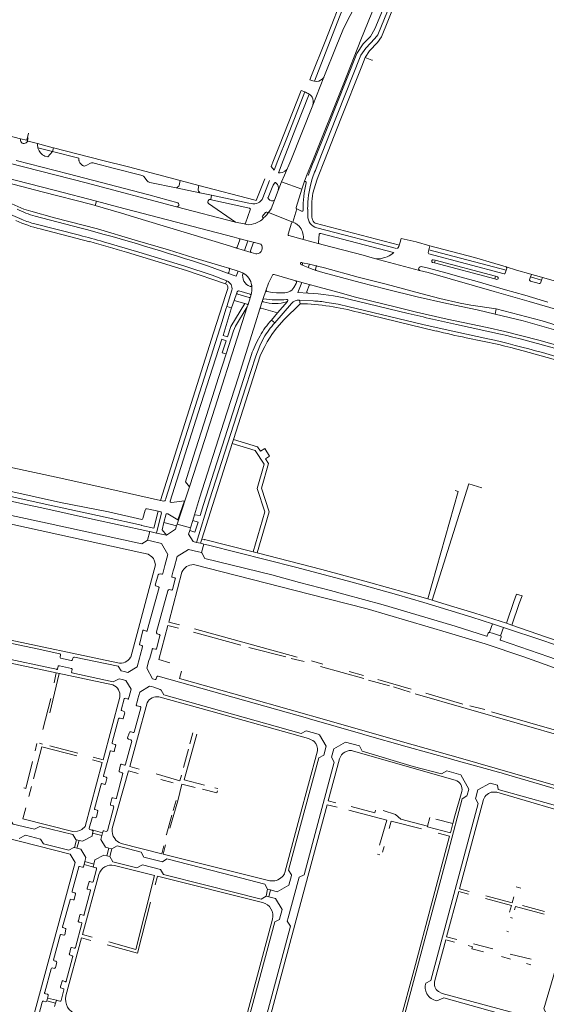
# Model space of a CAD drawing. Extents: x 145000 to 155000, y 457500 to 470000.
# Tile 439 of 548: x 153382 to 153612, y 463632 to 464062. Entities that reach past the tile are written whole.
import ezdxf

# ---------------------------------------------------------------- set-up
doc = ezdxf.new("R2010")
doc.units = 0
doc.header["$LTSCALE"] = 0.2
doc.header["$MEASUREMENT"] = 0
doc.layers.add('kant verharding', color=252, linetype='Continuous', lineweight=0)

msp = doc.modelspace()

# ---------------------------------------------------------------- linework, layer by layer
at = {"layer": 'kant verharding', "lineweight": 0}
for p, q in [((153508.65, 464035.3), (153509.36, 464037.09)), ((153509.93, 464024.25), (153514.75, 464036.44)), ((153511.57, 464034.49), (153510.6, 464034.68)), ((153514.66, 464036.32), (153514.75, 464036.44)), ((153506.49, 464029.97), (153504.85, 464030.59)), ((153506.61, 464029.92), (153506.49, 464029.97)), ((153500.33, 464000), (153509.93, 464024.25)), ((153509.93, 464024.25), (153509.96, 464024.38)), ((153382.44, 464009.57), (153377.45, 464010.81)), ((153385.09, 464008.95), (153382.44, 464009.57)), ((153385.09, 464008.95), (153385.88, 464011.99)), ((153385.49, 464008.84), (153385.09, 464008.95)), ((153385.49, 464008.84), (153385.78, 464009.96)), ((153390, 464005.53), (153390.02, 464005.44)), ((153396.34, 464003.92), (153390, 464005.53)), ((153396.34, 464003.92), (153394.35, 464001.59)), ((153396.34, 464003.92), (153396.78, 464005.64)), ((153396.78, 464005.64), (153418.27, 464000)), ((153394.35, 464001.59), (153393.03, 464001.94)), ((153407.87, 464000), (153407.93, 463999.88)), ((153491.69, 463997.39), (153492.73, 464000)), ((153497.52, 463993.71), (153500.33, 464000)), ((153509.96, 464000), (153507.15, 463993.31)), ((153511.72, 463997.32), (153512.76, 464000)), ((153409.38, 463997.88), (153408.52, 463998.75)), ((153437.54, 463991.35), (153436.32, 463992.94)), ((153451.66, 463989.19), (153452.11, 463991.32)), ((153488.11, 463983.79), (153491.07, 463991.34)), ((153496.33, 463990.7), (153494.83, 463986.98)), ((153496.33, 463990.7), (153497.52, 463993.71)), ((153505.15, 463987.57), (153496.33, 463990.7)), ((153505.15, 463987.57), (153506.08, 463990.6)), ((153507.15, 463993.31), (153506.08, 463990.6)), ((153459.88, 463987.6), (153460.21, 463989.2)), ((153493.2, 463982.78), (153494.83, 463986.98)), ((153502.66, 463979.48), (153505.15, 463987.57)), ((153415.51, 463982.26), (153414.98, 463980.37)), ((153464.94, 463983.07), (153481.61, 463979.36)), ((153482, 463981.39), (153465.76, 463984.94)), ((153493.2, 463982.78), (153491.68, 463979)), ((153383.04, 463974.36), (153370.19, 463979.85)), ((153476.21, 463973.11), (153450.48, 463979.81)), ((153480.58, 463972.67), (153482.63, 463978.58)), ((153482.32, 463979.19), (153481.61, 463979.36)), ((153482, 463981.39), (153482.96, 463981.22)), ((153490.52, 463977.3), (153491.68, 463979)), ((153501.18, 463973.09), (153502.88, 463978.92)), ((153504.99, 463977.93), (153502.88, 463978.92)), ((153507.73, 463975.86), (153507.68, 463978.86)), ((153408.23, 463970.69), (153388.77, 463975.72)), ((153489.32, 463977.36), (153487.9, 463975.8)), ((153490.16, 463976.78), (153490.52, 463977.3)), ((153501.18, 463973.09), (153490.52, 463977.3)), ((153408.06, 463967.41), (153388.71, 463972.34)), ((153412.57, 463964.61), (153390.95, 463970.16)), ((153479.92, 463972.37), (153476.21, 463973.11)), ((153499.18, 463967.91), (153500.58, 463972.69)), ((153501.18, 463973.09), (153501.93, 463972.8)), ((153503.26, 463971.99), (153504.02, 463971.35)), ((153546.45, 463961.7), (153511.66, 463970.7)), ((153475.65, 463966.61), (153477.68, 463966.05)), ((153478.07, 463965.44), (153476.96, 463962.22)), ((153481.6, 463965.03), (153477.68, 463966.05)), ((153480.17, 463960.83), (153481.6, 463965.03)), ((153481.6, 463965.03), (153484.43, 463964.28)), ((153505.31, 463965.72), (153499.51, 463967.25)), ((153512.75, 463967.92), (153512.37, 463964.26)), ((153513.37, 463968.17), (153545.19, 463959.94)), ((153476.26, 463961.92), (153473.51, 463962.8)), ((153476.26, 463961.92), (153480.17, 463960.83)), ((153483.03, 463959.91), (153480.17, 463960.83)), ((153483.83, 463963.97), (153482.67, 463960.56)), ((153484.43, 463964.28), (153487.23, 463963.51)), ((153512.79, 463963.72), (153514.4, 463963.27)), ((153546.83, 463961.57), (153546.85, 463961.6)), ((153560.61, 463961.12), (153560.29, 463959.88)), ((153561.03, 463962.83), (153560.61, 463961.12)), ((153560.61, 463961.12), (153594.26, 463952.16)), ((153483.03, 463959.91), (153485.06, 463959.31)), ((153485.06, 463959.31), (153485.56, 463959.27)), ((153556.47, 463952.08), (153536.9, 463957.32)), ((153560.58, 463959.34), (153593.34, 463950.54)), ((153561.86, 463956.37), (153561.82, 463956.21)), ((153563.32, 463956.5), (153562.48, 463956.74)), ((153563.05, 463955.39), (153563.32, 463956.5)), ((153563.32, 463956.5), (153589.57, 463949.52)), ((153472.63, 463950.93), (153464.42, 463953.94)), ((153473.26, 463952.98), (153471.18, 463953.58)), ((153473.26, 463952.98), (153477.28, 463951.75)), ((153473.32, 463951.2), (153473.61, 463952.33)), ((153507.88, 463953.27), (153504.94, 463954.54)), ((153505.36, 463955.38), (153508.52, 463954.78)), ((153507.88, 463953.27), (153508.52, 463954.78)), ((153508.52, 463954.78), (153511.92, 463953.98)), ((153511.05, 463952.64), (153511.32, 463953.6)), ((153514.32, 463951.2), (153511.38, 463952.04)), ((153511.92, 463953.98), (153514.96, 463953.14)), ((153562.2, 463955.58), (153563.05, 463955.39)), ((153589.28, 463948.38), (153563.05, 463955.39)), ((153593.91, 463950.86), (153594.26, 463952.16)), ((153594.22, 463953.56), (153598.81, 463952.24)), ((153594.26, 463952.16), (153594.54, 463953.02)), ((153598.81, 463952.23), (153605.1, 463950.36)), ((153589.57, 463949.52), (153589.28, 463948.38)), ((153589.28, 463948.38), (153590.21, 463948.13)), ((153590.52, 463949.26), (153589.57, 463949.52)), ((153590.78, 463948.44), (153590.85, 463948.71)), ((153604.93, 463949.2), (153604.53, 463947.94)), ((153605.3, 463950.29), (153604.93, 463949.2)), ((153604.93, 463949.2), (153609.67, 463947.82)), ((153607.59, 463949.64), (153615.25, 463947.45)), ((153609.21, 463946.56), (153609.67, 463947.82)), ((153609.67, 463947.82), (153610.07, 463948.96)), ((153471.86, 463946.21), (153472.42, 463947.54)), ((153472.04, 463941.48), (153472.89, 463944.23)), ((153472.37, 463936.35), (153474.63, 463943.44)), ((153488.14, 463939.39), (153489.5, 463943.57)), ((153508.34, 463945.49), (153507.28, 463942.86)), ((153604.83, 463947.4), (153608.67, 463946.29)), ((153474.4, 463935.73), (153475.6, 463938.98)), ((153476.8, 463942.28), (153475.6, 463938.98)), ((153475.6, 463938.98), (153481.22, 463937.36)), ((153476.8, 463942.28), (153476.91, 463942.73)), ((153482.18, 463940.21), (153477.15, 463941.68)), ((153477.57, 463943.09), (153482.57, 463941.66)), ((153481.54, 463936.77), (153482.79, 463940.58)), ((153482.9, 463941.01), (153482.79, 463940.58)), ((153486.87, 463935.27), (153488.01, 463938.98)), ((153510.07, 463938.75), (153504.17, 463939.12)), ((153504.34, 463937.53), (153504.17, 463939.12)), ((153551.52, 463933.32), (153525.61, 463939.57)), ((153474.25, 463935.31), (153470.75, 463923.6)), ((153471.99, 463935.22), (153472.37, 463936.35)), ((153474.4, 463935.73), (153472.37, 463936.35)), ((153474.25, 463935.31), (153474.4, 463935.73)), ((153481.54, 463936.77), (153481.31, 463936.13)), ((153486.87, 463935.27), (153484.92, 463929.25)), ((153494.54, 463933.53), (153487.43, 463935.62)), ((153500.57, 463937.65), (153493.34, 463929.2)), ((153494.54, 463933.53), (153498.87, 463938.56)), ((153589.97, 463935.35), (153589.46, 463933.02)), ((153491.86, 463930.4), (153494.54, 463933.53)), ((153491.86, 463930.4), (153493.34, 463929.2)), ((153563.71, 463925.62), (153529.72, 463933.77)), ((153591.81, 463924.28), (153572.65, 463928.52)), ((153591.01, 463919.7), (153576.82, 463922.66)), ((153486.94, 463914.75), (153475.35, 463878.3)), ((153475.35, 463878.3), (153474.79, 463876.56)), ((153583.7, 463857.09), (153578, 463858.89)), ((153444.91, 463851.38), (153443.52, 463851.7)), ((153453.91, 463851.52), (153448.21, 463850.81)), ((153451.05, 463843.17), (153453.91, 463851.52)), ((153454.13, 463851.55), (153453.91, 463851.52)), ((153435.32, 463843.36), (153420.75, 463846.66)), ((153436.75, 463847.47), (153435.77, 463843.72)), ((153442.4, 463846.92), (153437.64, 463848)), ((153444.99, 463842.04), (153445.94, 463845.76)), ((153446.63, 463845.88), (153451.05, 463843.17)), ((153444.99, 463842.04), (153450.48, 463840.51)), ((153450.76, 463841.37), (153456.53, 463839.65)), ((153451.05, 463843.17), (153451.31, 463843.02)), ((153438.79, 463838.03), (153437.86, 463834.32)), ((153460.97, 463832.94), (153461.52, 463834.7)), ((153461.33, 463828.9), (153462.36, 463832.62)), ((153483.89, 463829.28), (153485.64, 463828.84)), ((153441.17, 463814.62), (153442.4, 463819.2)), ((153443.26, 463819.64), (153444, 463819.46)), ((153452.84, 463820.28), (153447.08, 463798.57)), ((153442.57, 463813.96), (153441.41, 463814.35)), ((153448.63, 463812.71), (153449.92, 463817.37)), ((153449.59, 463817.94), (153448.64, 463818.18)), ((153437.63, 463794.87), (153442.82, 463813.59)), ((153441.74, 463794.3), (153446.65, 463812.27)), ((153447.3, 463812.74), (153448.37, 463812.53)), ((153560.04, 463808.66), (153562, 463808.18)), ((153276.4, 463802.11), (153422.64, 463771.15)), ((153447.08, 463798.57), (153451.74, 463797.3)), ((153594.38, 463798.05), (153596.82, 463797.16)), ((153356.77, 463795.09), (153424.82, 463780.77)), ((153434.26, 463788.77), (153435.72, 463794.84)), ((153436.2, 463795), (153437.25, 463794.66)), ((153442.87, 463793.17), (153441.95, 463793.41)), ((153446.69, 463797.12), (153442.7, 463782.2)), ((153446.69, 463797.12), (153451.35, 463795.86)), ((153457.85, 463794.1), (153478.45, 463788.51)), ((153458.24, 463795.55), (153503.16, 463783.28)), ((153586.03, 463792.52), (153586.42, 463793.71)), ((153593.11, 463796.2), (153591.8, 463792.55)), ((153435.39, 463788.27), (153434.41, 463788.57)), ((153441.68, 463786.88), (153443.19, 463792.54)), ((153592.11, 463792.04), (153591.73, 463790.8)), ((153399.8, 463784.3), (153399.62, 463783.3)), ((153440.39, 463786.95), (153441.31, 463786.74)), ((153482.04, 463787.53), (153498.18, 463783.34)), ((153404.98, 463781.95), (153405.37, 463783.1)), ((153442.7, 463782.2), (153447.5, 463780.81)), ((153500.48, 463782.7), (153506.18, 463781.29)), ((153509.34, 463781.61), (153514.34, 463780.16)), ((153395.24, 463759), (153399.21, 463776.11)), ((153397.06, 463772.09), (153397.99, 463776.37)), ((153398.55, 463778.14), (153398.77, 463779.16)), ((153399.39, 463779.44), (153404.59, 463778.29)), ((153451.75, 463773.88), (153452.69, 463777.14)), ((153513.27, 463779.11), (153532.12, 463773.88)), ((153525.74, 463777.02), (153531.99, 463775.28)), ((153441.8, 463774.66), (153441.51, 463773.77)), ((153534.26, 463773.24), (153543.41, 463770.75)), ((153538.26, 463773.48), (153552.88, 463769.33)), ((153545.17, 463770.29), (153552.35, 463767.91)), ((153554.55, 463767.28), (153633.11, 463744.68)), ((153559.2, 463767.57), (153575.37, 463762.69)), ((153395.59, 463765.15), (153392.09, 463751.62)), ((153425.77, 463765.83), (153418.39, 463738.44)), ((153428.12, 463765.28), (153429.14, 463765.01)), ((153427.2, 463756.51), (153427.86, 463758.89)), ((153431.91, 463750.57), (153434.94, 463761.17)), ((153434.55, 463761.65), (153433.1, 463762.06)), ((153578.47, 463762.01), (153584.93, 463760.38)), ((153587.86, 463759.43), (153633.55, 463746.14)), ((153422.42, 463745.97), (153425.19, 463756.37)), ((153429.78, 463750.14), (153429.13, 463748.02)), ((153430.61, 463750.65), (153431.54, 463750.36)), ((153456.25, 463745.43), (153457.51, 463750.28)), ((153388.8, 463742.43), (153389.58, 463745.58)), ((153391.99, 463745.32), (153390.74, 463745.66)), ((153428.14, 463736.47), (153430.89, 463746.55)), ((153430.54, 463747.14), (153429.45, 463747.48)), ((153407.35, 463741.41), (153395.16, 463744.53)), ((153421.45, 463742.02), (153418.55, 463731.46)), ((153423.12, 463742.09), (153421.69, 463742.34)), ((153422.62, 463745.38), (153423.63, 463745.08)), ((153453.49, 463735.07), (153455.68, 463743.16)), ((153572.07, 463729.54), (153527.72, 463742.28)), ((153413.84, 463738.4), (153418.07, 463737.24)), ((153521.61, 463738.83), (153516.68, 463720.58)), ((153429.51, 463733.67), (153422.45, 463708.43)), ((153425.42, 463733.62), (153426.08, 463736.21)), ((153426.47, 463736.47), (153427.75, 463736.11)), ((153433.74, 463732.51), (153429.51, 463733.67)), ((153434.15, 463734.33), (153430.02, 463735.49)), ((153418.72, 463731.11), (153419.73, 463730.8)), ((153420.09, 463730.3), (153419.45, 463727.9)), ((153424.27, 463721.78), (153426.97, 463732.46)), ((153443.6, 463729.79), (153448.94, 463728.33)), ((153387.15, 463726.73), (153386.02, 463722.36)), ((153458.61, 463726.38), (153452.74, 463727.8)), ((153467.12, 463726.23), (153468.48, 463725.87)), ((153422.66, 463721.9), (153423.94, 463721.6)), ((153450.37, 463720.73), (153449.01, 463716.31)), ((153520.02, 463719.73), (153516.68, 463720.58)), ((153584.37, 463721.13), (153573.88, 463682.07)), ((153384.65, 463717.41), (153383.46, 463712.63)), ((153414.76, 463716.69), (153415.89, 463716.39)), ((153416.16, 463716.12), (153415.59, 463713.47)), ((153420.28, 463707.45), (153423.04, 463717.95)), ((153422.77, 463718.33), (153421.79, 463718.54)), ((153520.58, 463717.73), (153516.22, 463718.85)), ((153540.65, 463716.26), (153545.93, 463714.58)), ((153413.6, 463713.12), (153412.34, 463708.6)), ((153414.9, 463713.17), (153414.01, 463713.44)), ((153571.06, 463710.64), (153563.6, 463712.6)), ((153412.45, 463708.03), (153413.58, 463707.67)), ((153418.76, 463707.46), (153419.8, 463707.22)), ((153406.81, 463703.56), (153405.92, 463700.1)), ((153407.94, 463703.27), (153407.01, 463699.82)), ((153417.86, 463705.35), (153413.87, 463706.46)), ((153564.55, 463706.4), (153569.58, 463705.08)), ((153420.94, 463699.9), (153420.12, 463696.47)), ((153422.22, 463699.56), (153421.39, 463696.17)), ((153426.27, 463701.96), (153444.03, 463697.46)), ((153444.89, 463700.86), (153444.03, 463697.46)), ((153445.69, 463701.39), (153444.65, 463697.3)), ((153541.12, 463700.65), (153540.39, 463698.1)), ((153414.38, 463692.92), (153410.46, 463694)), ((153444.65, 463697.3), (153491.18, 463685.64)), ((153539.09, 463696.99), (153538.1, 463697.27)), ((153407.9, 463691.74), (153404.9, 463681.04)), ((153409.41, 463691.56), (153408.13, 463691.89)), ((153414.22, 463691.65), (153410.15, 463692.77)), ((153415.57, 463690.77), (153414.04, 463685.15)), ((153414.22, 463691.65), (153415.36, 463691.34)), ((153423.41, 463692.31), (153440.86, 463687.93)), ((153409.46, 463662.16), (153416.59, 463688.32)), ((153442.11, 463687.62), (153441.07, 463683.83)), ((153442.11, 463687.62), (153488.04, 463676.15)), ((153412.95, 463681.41), (153410.2, 463671)), ((153412.28, 463685.13), (153411.53, 463682.39)), ((153411.63, 463682), (153412.69, 463681.74)), ((153413.47, 463685.01), (153412.64, 463685.28)), ((153490.22, 463682.01), (153489.53, 463678.89)), ((153491.51, 463681.64), (153490.73, 463678.59)), ((153578.16, 463680.95), (153573.88, 463682.07)), ((153598.68, 463682.95), (153600.67, 463682.43)), ((153404, 463677.32), (153400.76, 463665.49)), ((153405.36, 463677.32), (153404.29, 463677.59)), ((153404.96, 463680.63), (153406.08, 463680.35)), ((153406.35, 463679.88), (153405.75, 463677.47)), ((153573.57, 463680.92), (153568.27, 463661.21)), ((153577.89, 463679.78), (153573.57, 463680.92)), ((153611.05, 463672.23), (153601.4, 463674.89)), ((153408.33, 463670.74), (153407.64, 463668.21)), ((153409.69, 463670.62), (153408.68, 463670.92)), ((153492.29, 463668.95), (153477.73, 463614.51)), ((153596.14, 463669.57), (153597.02, 463669.33)), ((153400.85, 463665.22), (153402.08, 463664.88)), ((153402.21, 463664.51), (153401.7, 463662.04)), ((153409.15, 463666.93), (153406.36, 463656.49)), ((153407.98, 463667.64), (153408.82, 463667.38)), ((153500.18, 463665.86), (153494.24, 463643.63)), ((153500.18, 463665.86), (153494.24, 463643.63)), ((153399.74, 463661.93), (153396.78, 463651.19)), ((153401.26, 463661.86), (153400.12, 463662.16)), ((153402.18, 463635.41), (153409.07, 463660.71)), ((153413.1, 463659.62), (153409.07, 463660.71)), ((153413.7, 463660.98), (153409.46, 463662.16)), ((153567.92, 463659.91), (153563.1, 463642.04)), ((153571.81, 463658.88), (153567.92, 463659.91)), ((153572.69, 463660.04), (153568.27, 463661.21)), ((153595.36, 463663.36), (153594.51, 463663.62)), ((153404.37, 463656.32), (153403.71, 463653.76)), ((153405.82, 463656.23), (153404.84, 463656.5)), ((153579.98, 463658.13), (153588.5, 463655.88)), ((153405.13, 463652.18), (153402.34, 463641.75)), ((153403.97, 463653.26), (153404.95, 463652.93)), ((153592.27, 463652.56), (153596.21, 463651.43)), ((153596.04, 463653.63), (153605.2, 463651.4)), ((153395.7, 463647.23), (153392.99, 463637.01)), ((153397.1, 463647.41), (153396.32, 463647.65)), ((153397.11, 463650.75), (153397.86, 463650.54)), ((153398.22, 463649.98), (153397.66, 463647.77)), ((153603.15, 463649.59), (153605.08, 463648.93)), ((153400.53, 463641.84), (153399.87, 463639.46)), ((153400.01, 463638.84), (153401.11, 463638.54)), ((153401.92, 463641.63), (153400.91, 463642.02)), ((153393.26, 463636.36), (153394.12, 463636.09)), ((153391.88, 463632.72), (153388.32, 463619.67)), ((153393.24, 463632.84), (153392.5, 463633.05)), ((153393.89, 463633.28), (153397.67, 463632.27))]:
    msp.add_line(p, q, dxfattribs=at)
at = {"layer": 'kant verharding', "lineweight": 0, "flags": 128}
for points in [[(153510.6, 464034.68), (153521.56, 464062.78), (153530.47, 464085.22)], [(153509.96, 464000), (153523.46, 464033.82), (153530.94, 464052.78), (153540.15, 464075.75), (153541.48, 464078.97), (153541.55, 464078.94)], [(153510.48, 464000), (153516.15, 464014.18), (153529.08, 464046.74), (153531.96, 464050.91), (153535.16, 464054.21), (153536.91, 464057.55), (153540.26, 464065.55), (153541.02, 464068.38), (153541.67, 464072.07), (153541.51, 464076.8), (153541.55, 464078.94)], [(153514.75, 464036.44), (153520.04, 464049.84), (153523.05, 464056.87), (153525.16, 464061.48), (153529.16, 464068.65), (153532.41, 464076.69)], [(153509.36, 464037.09), (153515.3, 464052.06), (153524.2, 464074.84)], [(153532.83, 464045.02), (153534.58, 464047.91), (153538.11, 464051.57), (153539.92, 464054.02), (153548.69, 464076.1)], [(153512.76, 464000), (153517.26, 464011.56), (153530.9, 464046), (153533.09, 464049.12), (153537.04, 464053.27), (153538.28, 464054.9), (153542.52, 464065.2), (153542.63, 464065.81)], [(153514.96, 464000), (153522.09, 464018.23), (153531.26, 464041.24), (153532.83, 464045.02)], [(153535.96, 464043.77), (153535.71, 464043.9), (153532.83, 464045.02)], [(153510.6, 464034.68), (153509.95, 464034.8), (153508.65, 464035.3)], [(153492.73, 464000), (153495.35, 464006.55), (153504.85, 464030.59)], [(153494.68, 464000), (153498.88, 464010.52), (153506.49, 464029.97)], [(153496.94, 464000), (153502.53, 464014.33), (153508.36, 464028.93)], [(153389.8, 464007.42), (153385.66, 464008.52), (153385.44, 464008.58)], [(153396.78, 464005.64), (153396.64, 464005.62), (153389.8, 464007.42)], [(153407.87, 464000), (153407.79, 464001.03), (153396.34, 464003.92)], [(153339.48, 464000), (153391.85, 463986.31), (153413.46, 463980.8), (153414.98, 463980.37), (153426.45, 463977.09), (153436.86, 463973.84), (153473.51, 463962.8)], [(153346.97, 464000), (153362.36, 463995.96), (153397.7, 463986.93), (153415.51, 463982.26), (153424.67, 463979.8), (153475.65, 463966.61)], [(153380.53, 464000), (153403.11, 463994.19), (153438.33, 463985.02), (153451.06, 463981.58)], [(153418.27, 464000), (153429.52, 463997.23), (153452.11, 463991.32), (153460.21, 463989.2), (153484.71, 463982.73)], [(153491.69, 463997.39), (153493.01, 463995.81), (153494.68, 464000)], [(153496.94, 464000), (153494.88, 463994.73), (153495.69, 463994.68), (153496.68, 463994.84), (153497.7, 463995.35), (153498.3, 463995.84), (153498.61, 463996.15)], [(153507.85, 463993.56), (153509.85, 463998.4), (153510.48, 464000)], [(153509.89, 463985.76), (153511.67, 463991.39), (153512.27, 463993.12), (153514.96, 464000)], [(153450.48, 463979.81), (153411.06, 463990.23), (153377.39, 463998.82)], [(153412.92, 463998.86), (153411.35, 463998.01), (153410.63, 463997.67)], [(153434.95, 463993.65), (153423.33, 463996.59), (153414.52, 463998.89)], [(153489.02, 463992.1), (153485.23, 463982.59), (153484.71, 463982.73)], [(153438.88, 463990.47), (153450.32, 463988.11), (153460.67, 463985.99)], [(153493.17, 463990.14), (153492.65, 463989.23), (153492.18, 463988.32), (153490.41, 463983.91)], [(153371.21, 463984.15), (153373.11, 463983.42), (153377.35, 463981.65), (153383.81, 463978.86), (153386.87, 463977.92), (153397.22, 463975.07), (153415.94, 463970.15), (153432.45, 463965.34), (153446.99, 463961), (153458.07, 463957.57), (153471.18, 463953.58)], [(153460.67, 463985.99), (153465.76, 463984.94), (153465.43, 463982.98), (153464.94, 463983.07), (153464.71, 463982.96), (153464.32, 463982.48), (153464.15, 463982.16), (153464.17, 463981.75), (153464.34, 463981.31), (153476.21, 463973.11)], [(153547.71, 463963.1), (153510.89, 463972.67), (153510.48, 463973.05), (153510.09, 463973.52)], [(153512.79, 463963.72), (153509.42, 463964.61), (153505.31, 463965.72)], [(153546.85, 463961.6), (153547.43, 463962.57), (153547.81, 463963.46), (153548.09, 463964.37), (153548.46, 463965.97), (153555.05, 463964.59), (153561.03, 463962.83)], [(153472.42, 463947.54), (153465.95, 463949.96), (153454.08, 463953.91), (153434.01, 463960.05), (153418.66, 463964.54)], [(153514.4, 463963.27), (153531.88, 463958.71), (153536.9, 463957.32)], [(153561.03, 463962.83), (153580.45, 463957.66), (153589.35, 463955.06), (153594.22, 463953.56)], [(153471.86, 463946.21), (153454.86, 463952.04), (153428.58, 463960)], [(153536.9, 463957.32), (153538.4, 463957.18), (153539.74, 463957.27), (153541.39, 463957.66), (153542.37, 463957.98), (153543.26, 463958.36), (153544.43, 463959.15), (153545.27, 463959.85), (153545.33, 463959.9)], [(153507.88, 463953.27), (153509.62, 463952.62), (153511.38, 463952.04)], [(153514.96, 463953.14), (153529.75, 463949.13), (153541.86, 463946.01), (153557.08, 463941.92), (153565.31, 463939.81), (153574.23, 463937.82), (153578.89, 463936.96), (153589.97, 463935.35)], [(153604.37, 463938.48), (153589.11, 463942.9), (153560.25, 463951.14), (153556.47, 463952.08), (153556.09, 463952.72), (153556.35, 463953.27), (153556.73, 463953.66), (153557.21, 463953.77), (153560.41, 463952.99), (153567.96, 463951.01), (153574.65, 463949.1), (153581.56, 463947.24), (153594.05, 463943.58), (153602.49, 463941.22), (153612.49, 463938.26)], [(153477.28, 463951.75), (153476.53, 463949.49), (153472.63, 463950.93)], [(153477.28, 463951.75), (153479.36, 463950.99), (153479.46, 463950.92)], [(153489.5, 463943.57), (153490.64, 463946.51), (153492.48, 463950.21), (153492.99, 463950.21), (153502.58, 463947.47), (153505.71, 463946.61), (153506.15, 463946.52), (153509.43, 463945.58), (153510.51, 463945.37), (153520.78, 463942.51), (153528.61, 463940.42), (153547, 463935.92), (153555.15, 463933.88), (153568.48, 463930.82), (153586.01, 463927.12), (153593.71, 463925.37), (153608.57, 463921.56), (153617.88, 463918.93), (153633.83, 463913.89), (153645.7, 463910.11), (153653.55, 463907.45)], [(153589.46, 463933.02), (153581.62, 463934.8), (153568.44, 463937.62), (153555.43, 463940.52), (153541.95, 463943.86), (153530.61, 463946.78), (153514.32, 463951.2)], [(153605.1, 463950.36), (153606.54, 463949.95), (153607.59, 463949.64)], [(153502.58, 463947.47), (153502.82, 463947.12), (153502.8, 463946.77), (153502.65, 463946.29), (153501.61, 463944.62), (153500.73, 463943.47), (153500.08, 463943.04), (153499.41, 463942.72), (153498.59, 463942.42), (153497.71, 463942.34), (153494.1, 463942.33), (153492.3, 463942.48), (153489.93, 463942.89), (153489.56, 463943.32)], [(153507.83, 463942.16), (153503.35, 463942.44), (153505.14, 463946.77)], [(153472.04, 463941.48), (153466.61, 463924.76), (153443.52, 463851.7)], [(153481.31, 463936.13), (153476.23, 463927.7), (153475.27, 463925.66), (153472.07, 463915.59), (153468.81, 463905.34), (153463.58, 463888.69), (153457.76, 463870.58), (153454.44, 463859.82), (153456.1, 463857.53), (153451.31, 463843.02), (153450.76, 463841.37), (153450.48, 463840.51), (153450.37, 463840.19), (153450.01, 463839.09), (153446.14, 463836.48), (153441.72, 463837.41), (153440.03, 463837.76), (153438.79, 463838.03), (153437.9, 463838.21), (153413.81, 463843.43), (153391.67, 463848.36), (153385.44, 463849.7), (153343.91, 463858.94)], [(153471.99, 463935.22), (153470.37, 463929.71), (153459.58, 463895.9), (153445.71, 463852.1)], [(153456.1, 463857.53), (153462.76, 463878.28), (153481.31, 463936.13)], [(153470.75, 463923.6), (153472.73, 463923.06), (153474.12, 463927.56), (153480.26, 463937.62)], [(153504.34, 463937.53), (153497.39, 463930.58), (153494.19, 463926.94), (153492.33, 463924.46), (153490.99, 463922.54), (153489.94, 463920.82), (153488.94, 463918.87)], [(153498.62, 463938.42), (153498.75, 463938.47), (153498.87, 463938.56)], [(153586.24, 463922.24), (153567.65, 463926.23), (153557.89, 463928.48), (153525.85, 463936.2), (153520.95, 463937.28), (153516.03, 463938.12)], [(153589.97, 463935.35), (153609.92, 463930.04), (153629.24, 463924.16), (153648.37, 463918.05), (153673.58, 463909.59), (153714.08, 463894.96), (153725.3, 463890.68), (153737.97, 463885.67), (153753.45, 463879.24), (153768.73, 463872.58), (153782.95, 463866.13), (153798.97, 463858.54), (153808.94, 463853.65), (153833.01, 463841.71)], [(153782.61, 463878.34), (153786.02, 463876.4), (153787.72, 463875.18), (153791.01, 463872.03), (153791.26, 463871.56), (153791.36, 463871.14), (153791.31, 463870.73), (153790.95, 463870.35), (153790.56, 463870.17), (153790.07, 463870.18), (153784.05, 463873), (153774.23, 463877.42), (153762.19, 463882.74), (153749.28, 463888.13), (153735, 463893.92), (153712.54, 463902.58), (153703.4, 463906.01), (153678.56, 463914.82), (153658.9, 463921.51), (153641.62, 463927.31), (153622.4, 463933.27), (153604.37, 463938.48)], [(153589.46, 463933.02), (153601.63, 463930.09), (153629.13, 463922.22), (153653.17, 463914.58), (153672.95, 463907.65), (153681.98, 463904.4), (153690.72, 463901.04), (153710.15, 463893.15), (153719.56, 463889.06), (153731.85, 463883.51), (153736.25, 463881.74), (153765.17, 463870.56), (153772.27, 463867.7), (153780.65, 463864.14), (153798.26, 463856.21), (153809.43, 463850.87), (153832.65, 463839.3)], [(153460.47, 463852.58), (153471.1, 463885.8), (153477.41, 463905.21), (153484.92, 463929.25)], [(153472.07, 463915.59), (153470.43, 463916.11), (153472.16, 463921.37), (153470.21, 463922.03), (153466.11, 463909.42), (153459.83, 463889.86), (153447.67, 463851.3)], [(153488.46, 463922.56), (153486.86, 463919.09), (153485.01, 463914.66), (153480.64, 463901.28), (153464.84, 463851.86), (153459.14, 463833.37)], [(153484.7, 463919.23), (153485.65, 463921.25), (153486.88, 463923.51)], [(153458.28, 463845.38), (153460.73, 463845.11), (153462.16, 463849.87), (153483.13, 463915.38)], [(153442.4, 463846.92), (153440.49, 463839.52), (153435.2, 463840.72), (153435.23, 463840.86), (153419.38, 463844.31), (153391.86, 463850.39), (153353.23, 463858.93), (153343.87, 463861.07), (153341.66, 463861.57), (153347, 463885.61), (153348.58, 463892.72)], [(153474.79, 463876.56), (153461.52, 463834.7), (153462.59, 463834.4), (153462.65, 463834.58), (153483.89, 463829.28)], [(153483.89, 463829.28), (153488.98, 463846.69), (153485.63, 463856.88), (153488.72, 463867.42), (153484.7, 463873.46), (153474.79, 463876.56)], [(153475.35, 463878.3), (153485.8, 463875.09), (153487.11, 463873.17), (153488.93, 463874.28), (153491.01, 463870.94), (153489.31, 463869.81), (153490.61, 463867.76), (153487.48, 463856.95), (153490.89, 463846.74), (153485.64, 463828.84)], [(153399.99, 463861.36), (153365.37, 463868.81), (153361.65, 463869.61), (153360.53, 463871.58), (153360.45, 463871.73), (153356.61, 463872.48), (153356.54, 463872.44), (153354.62, 463871.19), (153347.66, 463872.71), (153347.35, 463872.69), (153347.15, 463872.58), (153347.06, 463872.41), (153346.02, 463867.49), (153346.11, 463867.37), (153364.2, 463863.46), (153366.58, 463862.95), (153366.74, 463862.87), (153366.96, 463862.53), (153366.95, 463862.31), (153366.13, 463858.66), (153366.2, 463858.4), (153366.47, 463858.24), (153399.86, 463850.83), (153420.75, 463846.66)], [(153430.45, 463783.23), (153441.3, 463823.54), (153440.88, 463825.21), (153440.35, 463826.32), (153439.72, 463827.07), (153438.05, 463828.19), (153433.98, 463829.15), (153276.23, 463863.78)], [(153443.52, 463851.7), (153425.49, 463855.75), (153399.99, 463861.36)], [(153578, 463858.89), (153562, 463808.18), (153566.64, 463806.74), (153580.56, 463802.44), (153594.38, 463798.05), (153597.64, 463807.49), (153598.74, 463810.78), (153601.2, 463810), (153600.02, 463806.64), (153596.82, 463797.16), (153611.93, 463792.05), (153624.71, 463787.6), (153638.12, 463782.61), (153638.85, 463784.7), (153639.62, 463786.9), (153640.27, 463788.56), (153641.05, 463790.14)], [(153485.64, 463828.84), (153513.83, 463821.51), (153534.23, 463815.98), (153550.76, 463811.35), (153560.04, 463808.66), (153573.38, 463855.63), (153571.97, 463856.03)], [(153444.45, 463819.79), (153445.07, 463822.07), (153445.42, 463823.33), (153446.69, 463828), (153443.9, 463832.91), (153439.11, 463834.03), (153437.86, 463834.32), (153437.67, 463834.2), (153435.39, 463832.77), (153392.01, 463842.17), (153366.8, 463847.5), (153353.31, 463850.48), (153343.37, 463852.92)], [(153620.73, 463786.92), (153610.77, 463790.41), (153593.11, 463796.2), (153591.82, 463796.62), (153589.57, 463797.36), (153588.26, 463797.79), (153579.24, 463800.75), (153558.43, 463807.08), (153546.45, 463810.55), (153527.06, 463816.02), (153502.4, 463822.6), (153464.46, 463832.14), (153462.36, 463832.62), (153460.97, 463832.94), (153459.14, 463833.37), (153457.71, 463833.7), (153455.72, 463836.97), (153456.2, 463838.56), (153456.53, 463839.65), (153457.54, 463842.95), (153458.28, 463845.38), (153460.47, 463852.58)], [(153441.72, 463837.41), (153443.83, 463846.24), (153443.77, 463846.53), (153443.56, 463846.65), (153442.4, 463846.92)], [(153446.14, 463836.48), (153444.18, 463838.86), (153444.99, 463842.04)], [(153457.54, 463842.95), (153459.86, 463842.14), (153458.48, 463837.83), (153456.2, 463838.56)], [(153448.36, 463818.54), (153449.05, 463820.99), (153449.39, 463822.21), (153450.8, 463827.16), (153455.68, 463830.22), (153460.09, 463829.19), (153461.33, 463828.9), (153461.44, 463828.72), (153462.84, 463826.37), (153492.01, 463819.17), (153504.04, 463815.78), (153517.68, 463812.34), (153523.47, 463810.81), (153540.67, 463806.04), (153558.86, 463800.67), (153572.07, 463796.83), (153585.72, 463792.47)], [(153645.87, 463767.46), (153644.59, 463768), (153637.24, 463770.59), (153633.53, 463772), (153601.98, 463783.38), (153585.18, 463789.11), (153569.18, 463793.86), (153533.61, 463804.32), (153508.49, 463810.78), (153457.9, 463823.64)], [(153588.26, 463797.79), (153587, 463794.2), (153587.08, 463794.05)], [(153357.29, 463793.7), (153389.71, 463786.83), (153399.5, 463784.71)], [(153587.08, 463794.05), (153588.3, 463793.66), (153590.52, 463792.95), (153591.8, 463792.55)], [(153591.79, 463790.62), (153612.84, 463783.33), (153633.09, 463776.25), (153645.22, 463771.92)], [(153355.78, 463786.97), (153376.1, 463782.6), (153395.24, 463778.59), (153398.02, 463777.95)], [(153405.91, 463783.25), (153425, 463779.27), (153426.27, 463777.31), (153427.66, 463776.97), (153429.19, 463776.59), (153433.33, 463778.99), (153434.36, 463782.88), (153434.65, 463784.01), (153435.63, 463787.7)], [(153441.17, 463773.51), (153440.49, 463773.69), (153439.96, 463773.84), (153437.46, 463778.39), (153438.42, 463781.73), (153438.74, 463782.86), (153439.78, 463786.51), (153439.86, 463786.78)], [(153399.9, 463782.88), (153404.53, 463781.86), (153404.66, 463781.83)], [(153404.69, 463776.65), (153404.89, 463777.9), (153404.86, 463778.07)], [(153429.53, 463765.19), (153429.79, 463766.14), (153430.67, 463769.35), (153428.38, 463773.08), (153426.77, 463773.49), (153425.44, 463773.82), (153422.85, 463772.52), (153404.85, 463776.38)], [(153650.35, 463761.92), (153649.63, 463759.45), (153645.65, 463745.77), (153643.88, 463739.5), (153639.32, 463725.43), (153638.99, 463724.41), (153638.46, 463722.76), (153632.17, 463719.09), (153631.47, 463719.33), (153630.86, 463719.53), (153629.68, 463721.74), (153592.98, 463732.44), (153592.04, 463732.71), (153590.91, 463733.04), (153570.91, 463738.63), (153569.98, 463738.89), (153551.07, 463744.14), (153532.68, 463749.39), (153531.78, 463749.65), (153508.51, 463756.31), (153507.57, 463756.58), (153442.48, 463775.01)], [(153631.76, 463722.64), (153621.86, 463725.42), (153598.08, 463732.34), (153574.3, 463739.12), (153549.11, 463746.22), (153518.08, 463755.17), (153481.12, 463765.66), (153451.75, 463773.88)], [(153432.85, 463762.28), (153433.27, 463763.79), (153433.63, 463765.06), (153434.47, 463768.04), (153438.7, 463770.65), (153439.51, 463770.41), (153440.52, 463770.1), (153443.32, 463769.2), (153443.74, 463768.79), (153444.9, 463766.81), (153504.77, 463749.86)], [(153427.56, 463759.57), (153426.45, 463759.92), (153426.3, 463760.18), (153427.66, 463765.01)], [(153437.65, 463763.34), (153433.5, 463747.94), (153430.02, 463735.49)], [(153510.5, 463746.37), (153509.94, 463746.82), (153509.22, 463747.23), (153508.04, 463747.77), (153465.43, 463759.73), (153442.8, 463765.95)], [(153425.8, 463756.58), (153427.09, 463756.34), (153427.18, 463756.43)], [(153504.77, 463749.86), (153507.04, 463751.14), (153512.27, 463749.58), (153512.86, 463749.31), (153515.79, 463744.45), (153514.74, 463740.47), (153512.48, 463739.28), (153504.62, 463709.82), (153499.34, 463690.32), (153500.67, 463688.17), (153500.62, 463687.97), (153499.52, 463683.78), (153494.32, 463680.84), (153491.51, 463681.64), (153490.22, 463682.01), (153488.97, 463684.18), (153475.03, 463687.84), (153446.25, 463695.23), (153444.31, 463693.86), (153436.26, 463695.99), (153435.01, 463698.08), (153424.49, 463700.84), (153422.22, 463699.56), (153420.94, 463699.9), (153419.43, 463700.28), (153417.38, 463703.68), (153417.86, 463705.35), (153418.21, 463706.55), (153418.34, 463707.03), (153418.42, 463707.32)], [(153459.28, 463749.58), (153453.76, 463729.72), (153462.6, 463727.41)], [(153542.33, 463598.78), (153569.09, 463698.67), (153575.12, 463721.39), (153577.14, 463722.69), (153577.23, 463723.01), (153577.92, 463725.66), (153574.46, 463731.89), (153569.4, 463733.37), (153568.42, 463733.66), (153566.07, 463732.29), (153553.73, 463735.53), (153531.49, 463742.28), (153530.34, 463744.48), (153524.19, 463746.19), (153519.03, 463743.26), (153518.07, 463739.66), (153519.23, 463737.4), (153506.15, 463688.28), (153504, 463687.18), (153503.56, 463685.56), (153499.2, 463669.53), (153498.78, 463667.98), (153500.18, 463665.86)], [(153407.03, 463740.24), (153391.68, 463744.11), (153388.07, 463730.11)], [(153423.93, 463744.78), (153423.44, 463742.75), (153423.33, 463742.34)], [(153497.7, 463689.22), (153504.15, 463713.3), (153512.01, 463742.35)], [(153414.06, 463707.29), (153413.87, 463706.46), (153413.58, 463705.15), (153409.41, 463702.89), (153407.94, 463703.27), (153406.81, 463703.56), (153406.49, 463703.65), (153405.22, 463705.85), (153390.83, 463709.39), (153388.42, 463708.11), (153379.13, 463710.34), (153379.08, 463710.44), (153377.87, 463712.39), (153372.24, 463713.8), (153370.89, 463714.15), (153354.79, 463718.2), (153353.65, 463718.48), (153279.05, 463737.23)], [(153418.07, 463737.24), (153410.58, 463709.4), (153409.11, 463708.04), (153408.21, 463707.57), (153407.3, 463707.31), (153405.26, 463707.17), (153383.46, 463712.63)], [(153387.63, 463737.68), (153384.73, 463725.96), (153383.86, 463726.18)], [(153414.03, 463739.6), (153414.16, 463739.57), (153418.39, 463738.44)], [(153426.79, 463732.76), (153425.63, 463733.15), (153425.41, 463733.27), (153425.42, 463733.36)], [(153441.51, 463732.25), (153451.91, 463729.31), (153452.57, 463731.72)], [(153419.25, 463727.69), (153417.88, 463728.04), (153417.53, 463727.84), (153414.65, 463717.1)], [(153447.54, 463708.61), (153450.96, 463720.6), (153452.74, 463727.8)], [(153461.82, 463725.61), (153468.08, 463724.1), (153468.27, 463724.95)], [(153611.56, 463626.29), (153611.95, 463627.59), (153610.67, 463629.74), (153614.75, 463643.5), (153627.49, 463687.56), (153633.01, 463706.38), (153635.09, 463707.54), (153635.27, 463708.14), (153635.57, 463709.2), (153635.75, 463709.14), (153632.1, 463715.31), (153630.4, 463715.84), (153629.99, 463715.97), (153627.94, 463714.81), (153613.76, 463719.01), (153590.84, 463725.52), (153590.54, 463727.36), (153587.3, 463728.2), (153581.88, 463725.36), (153581.02, 463721.96), (153580.92, 463721.58), (153582.11, 463719.44), (153561.38, 463642.11), (153559.29, 463641.01)], [(153571.06, 463710.64), (153571.95, 463713.96), (153574.95, 463724.63)], [(153628.8, 463712.99), (153590.21, 463724.27), (153589.17, 463724.39), (153588.48, 463724.39)], [(153421.64, 463719.02), (153421.69, 463719.23), (153422.25, 463721.61), (153422.3, 463721.79)], [(153516.22, 463718.85), (153503.7, 463672.4), (153495.48, 463641.96), (153487.26, 463611.03)], [(153539, 463701.23), (153542.28, 463712.15), (153525.61, 463716.43)], [(153526.61, 463718.05), (153536.92, 463715.29), (153537.25, 463716.44)], [(153448.45, 463714.28), (153446.12, 463705.77), (153445.98, 463705.68)], [(153543.25, 463708.51), (153544.12, 463711.68), (153557.38, 463708.27)], [(153545.93, 463714.58), (153548.33, 463712.49), (153560.01, 463709.44)], [(153561.03, 463713.27), (153560.01, 463709.44), (153559.95, 463709.22), (153569.99, 463706.6), (153571.06, 463710.64)], [(153413.58, 463707.67), (153413.55, 463707.86), (153414.16, 463707.71), (153418.21, 463706.55)], [(153376.97, 463602.27), (153381.21, 463601.16), (153406.23, 463693.59), (153404.04, 463697.22), (153367.95, 463706.44), (153366.09, 463705.66), (153365.18, 463705.18), (153364.39, 463704.53), (153363.3, 463702.93), (153361.17, 463694.7), (153332.91, 463589.78)], [(153381.75, 463704.14), (153384.6, 463705.55), (153391.04, 463703.86), (153392.48, 463701.75), (153403.54, 463699.01), (153405.68, 463700.17), (153405.92, 463700.1), (153407.01, 463699.82), (153408.69, 463699.39), (153410.91, 463695.75), (153410.46, 463694), (153410.15, 463692.77), (153409.89, 463691.77)], [(153539.62, 463594.97), (153540.12, 463595.69), (153540.51, 463596.55), (153547.83, 463623.87), (153554.07, 463646.88), (153569.58, 463705.08)], [(153414.17, 463692.09), (153414.38, 463692.92), (153414.83, 463694.73), (153418.74, 463696.8), (153420.12, 463696.47), (153421.39, 463696.17), (153422.66, 463693.97), (153433.15, 463691.27), (153435.62, 463692.6), (153443.44, 463690.59), (153444.78, 463688.39), (153463.18, 463683.77), (153487.32, 463677.58), (153489.53, 463678.89), (153490.73, 463678.59)], [(153440.86, 463687.93), (153432.68, 463655.7), (153420.98, 463658.96)], [(153490.73, 463678.59), (153493.63, 463677.87), (153496.51, 463673.07), (153495.43, 463668.9), (153495.39, 463668.76), (153493.31, 463667.69), (153478.82, 463613.67)], [(153585.26, 463677.84), (153596.58, 463674.86), (153595.77, 463671.89)], [(153585.41, 463679.05), (153596.93, 463676.05), (153597.61, 463678.66)], [(153439.13, 463676.26), (153433.43, 463654.02), (153420.18, 463657.67)], [(153597.98, 463672.94), (153598.37, 463674.39), (153610.85, 463671.11)], [(153584.39, 463654.61), (153579.31, 463655.94), (153579.54, 463656.8), (153577.69, 463657.33)], [(153494.24, 463643.63), (153485.66, 463611.54), (153483.57, 463610.54)], [(153394.45, 463635.47), (153394.17, 463634.37), (153393.89, 463633.28)], [(153398.36, 463633.41), (153398.07, 463633.47), (153394.17, 463634.37)], [(153397.24, 463630.72), (153397.67, 463632.27), (153397.89, 463633.08), (153398.03, 463633.34), (153398.36, 463633.41), (153399.52, 463633.09), (153399.91, 463633.09), (153400.12, 463633.39), (153401.29, 463637.97)], [(153564.09, 463633.21), (153567.1, 463634.48), (153602.9, 463624.46), (153604.08, 463622.29)], [(153564.73, 463637.28), (153566.3, 463636.44), (153599.83, 463627.36)]]:
    msp.add_lwpolyline(points, dxfattribs=at)
at = {"layer": 'kant verharding', "lineweight": 0}
for centre, radius, start, end in [((153511.17, 464038.7), 4.23, 275.3678, 325.6232), ((153503.95, 464023.2), 7.23, 52.4536, 68.4523), ((153505.03, 464024), 5.95, 38.7933, 55.9881), ((153505.27, 464025.66), 4.86, 344.7536, 25.1785), ((153383.92, 464009.04), 1.58, 160.602, 352.6198), ((153395.31, 464007.03), 5.52, 175.8698, 195.7548), ((153395.39, 464007.02), 5.6, 196.3996, 245.1341), ((153412.56, 464001.58), 4.94, 200.1712, 214.9726), ((153410.26, 463999.29), 1.65, 237.8875, 282.95), ((153413.75, 463996.97), 2.06, 68.07, 113.8576), ((153559.54, 463975.7), 52.48, 155.6628, 163.2617), ((153434.63, 463991.37), 2.3, 42.7859, 81.9252), ((153439.45, 463992.79), 2.39, 216.8433, 256.034), ((153506.56, 463990.43), 0.509, 341.0313, 161.0313), ((153553.33, 463978.81), 45.66, 164.7629, 179.9429), ((153449.6, 463990.37), 2.37, 287.7136, 330.1695), ((153462.07, 463987.67), 2.19, 181.7056, 230.2564), ((153493.55, 463989.97), 0.416, 50.071, 156.3312), ((153491.87, 463987.89), 3.1, 343.0941, 50.9799), ((153547.11, 463979.77), 41.42, 165.3208, 181.8618), ((153484.13, 463985.33), 4.27, 254.2275, 338.9026), ((153490.86, 463983.7), 0.496, 154.6603, 251.4937), ((153492.19, 463984.33), 1.86, 216.5708, 302.9928), ((153571.02, 463978.13), 61.6, 172.8828, 181.9489), ((153407.93, 464036.46), 63.69, 244.8816, 252.4968), ((153450.5, 463980.79), 0.98, 268.6702, 2.7974), ((153450.77, 463980.93), 0.711, 352.3807, 66.0418), ((153482.22, 463978.75), 0.448, 336.7611, 77.04), ((153503.09, 463979.33), 0.462, 160.4155, 242.3793), ((153505.21, 463978.39), 0.507, 244.1863, 4.2062), ((153404.08, 464024.45), 55.85, 244.9065, 256.4032), ((153397.46, 464006.05), 34.82, 245.5237, 255.4463), ((153481.28, 463981.98), 10.05, 286.2757, 316.7347), ((153488.28, 463975.48), 0.5, 139.0417, 309.7384), ((153479.59, 463985), 13.39, 312.2879, 322.1498), ((153489.74, 463977.06), 0.516, 71.2945, 144.7535), ((153489.66, 463977.04), 0.564, 332.747, 64.5253), ((153512.88, 463975.69), 5.15, 178.1554, 256.2524), ((153514.88, 463976.07), 5.43, 180.4072, 208.0194), ((153135.62, 462953.3), 1053.28, 71.81034, 74.99992), ((153480.11, 463972.84), 0.505, 249.0026, 341.0978), ((153482.06, 463978.85), 6.83, 251.7597, 287.3342), ((153501.12, 463972.54), 0.553, 83.3066, 164.0291), ((153499.12, 463966.61), 6.79, 52.4056, 65.5787), ((153497.79, 463966.15), 8.11, 359.6089, 39.8877), ((153335.05, 463676.25), 300.17, 73.8273, 75.9233), ((153477.54, 463965.53), 0.539, 349.762, 74.9152), ((153499.65, 463967.73), 0.497, 159.0102, 253.9098), ((153505.42, 463966.21), 0.499, 257.2978, 346.782), ((153513.2, 463967.72), 0.487, 69.0849, 155.9176), ((153305.8, 463564.27), 414.34, 72.7626, 75.0681), ((153476.46, 463962.44), 0.55, 249.1241, 337.0959), ((153483.21, 463960.43), 0.551, 167.1012, 250.3695), ((153484.42, 463963.59), 0.692, 88.696, 147.019), ((153485.26, 463961.84), 2.59, 276.6585, 40.4477), ((153512.85, 463964.19), 0.479, 172.1982, 263.021), ((153560.73, 463959.77), 0.448, 165.9277, 251.1726), ((153562.33, 463956.08), 0.52, 166.1461, 256.1818), ((153562.35, 463956.24), 0.508, 75.9896, 165.3322), ((153473.14, 463952.5), 0.498, 340.1663, 76.4875), ((153504.99, 463955.04), 0.5, 42.0695, 264.4159), ((153504.99, 463955.04), 0.501, 264.6415, 41.8439), ((153511.46, 463952.47), 0.439, 157.712, 259.4821), ((153511.78, 463953.54), 0.46, 71.9834, 172.3369), ((153594.13, 463953.14), 0.427, 344.0676, 77.6387), ((153472.84, 463951.43), 0.54, 247.9038, 334.4931), ((153484.07, 463949.64), 4.78, 164.4771, 252.3327), ((153475.94, 463944.39), 7.42, 8.8929, 61.6492), ((153590.33, 463948.59), 0.474, 255.598, 341.6512), ((153590.37, 463948.79), 0.488, 350.4403, 72.5289), ((153593.31, 463951.26), 0.724, 272.4097, 326.1246), ((153604.95, 463947.82), 0.437, 163.6015, 254.472), ((153470.97, 463944.49), 1.94, 352.3076, 62.7961), ((153470.99, 463944.12), 3.71, 349.381, 67.3852), ((153482.77, 463945.57), 0.506, 252.8647, 355.9588), ((153472.13, 463944.17), 11.22, 343.6605, 6.9862), ((153508.71, 463945.41), 0.383, 76.2292, 167.0684), ((153608.8, 463946.72), 0.447, 252.7515, 339.2059), ((153477.28, 463942.15), 0.494, 165.6496, 255.4316), ((153477.47, 463942.49), 0.611, 81.1288, 156.7874), ((153482.28, 463940.72), 0.528, 259.0862, 344.2444), ((153482.33, 463941.13), 0.582, 348.1332, 66.3228), ((153488.46, 463938.83), 0.475, 160.8875, 253.8784), ((153489.07, 463938.88), 1.06, 128.869, 174.5859), ((153494.32, 463972.25), 33.08, 259.69, 277.2171), ((153498.47, 463938.91), 0.529, 318.5978, 89.1456), ((153503.87, 463934.71), 4.43, 86.1748, 138.3356), ((153507.7, 463942.67), 0.463, 155.2527, 271.6431), ((153503.83, 463852.58), 89.67, 75.9461, 87.4465), ((153481, 463936.86), 0.545, 350.6318, 66.4798), ((153487.29, 463935.22), 0.422, 69.7054, 174.1961), ((153493.38, 463955.22), 17.6, 253.2991, 287.3023), ((153502.29, 463836.15), 101.4, 74.3051, 88.841), ((153508.07, 463890.78), 48, 80.4627, 87.6174), ((153524.03, 463901.91), 42.97, 138.4626, 149.8214), ((153697.85, 464527.41), 611.84, 256.16313, 258.19247), ((153520.64, 463904.02), 37.14, 137.3199, 150.061), ((153661.72, 464329.53), 415.63, 256.3607, 258.2137), ((153458.62, 463367.3), 569.43, 72.1041, 77.049), ((153475.89, 463430.15), 507.55, 71.8033, 76.7977), ((153539.94, 463894.44), 60.54, 155.8327, 159.7656), ((153543.16, 463890.03), 61.41, 151.986, 156.2601), ((153437.32, 463294.13), 644.17, 72.29431, 76.19702), ((153444.76, 463852.43), 1.06, 277.7942, 324.0861), ((153448.18, 463851.32), 0.504, 181.9736, 273.5217), ((153437.42, 463847.37), 0.673, 70.2992, 171.5149), ((153446.49, 463844.62), 1.26, 83.8248, 115.7512), ((153435.28, 463843.86), 0.508, 274.6758, 343.7629), ((153457.67, 463818.49), 5.16, 87.4769, 159.6049), ((153443.45, 463818.21), 1.44, 97.634, 136.9753), ((153444.05, 463819.87), 0.413, 264.0582, 348.1489), ((153441.48, 463814.65), 0.307, 185.5249, 256.5143), ((153448.67, 463818.5), 0.321, 172.7835, 264.1469), ((153449.54, 463817.53), 0.414, 337.877, 82.0045), ((153442.44, 463813.6), 0.382, 358.4688, 69.9796), ((153447.42, 463811.87), 0.87, 98.3213, 152.7708), ((153448.31, 463812.9), 0.373, 279.281, 329.2107), ((153436.06, 463794.63), 0.395, 69.3254, 148.6221), ((153437.38, 463794.87), 0.251, 237.2059, 359.3072), ((153442.38, 463793.98), 0.72, 153.5312, 232.4768), ((153442.82, 463792.74), 0.428, 332.0428, 83.1944), ((153586.92, 463793.54), 0.534, 73.3431, 161.2383), ((153434.56, 463788.84), 0.309, 192.2779, 241.6397), ((153585.84, 463792.72), 0.279, 244.1738, 312.3451), ((153592.02, 463790.8), 0.29, 180.4125, 217.8192), ((153591.59, 463792.07), 0.523, 357.5456, 66.8942), ((153399.49, 463784.38), 0.326, 345.3322, 88.4524), ((153435.23, 463787.87), 0.433, 337.6492, 67.7917), ((153440.23, 463786.54), 0.443, 68.8551, 147.9505), ((153441.4, 463787.08), 0.345, 255.2797, 325.2559), ((153400.03, 463783.27), 0.41, 175.6915, 251.4358), ((153404.73, 463782.13), 0.307, 257.263, 324.7154), ((153405.81, 463782.55), 0.703, 82.1962, 128.7305), ((153425.91, 463785.93), 5.28, 258.0792, 329.1977), ((153398.22, 463778.23), 0.343, 234.6482, 344.7964), ((153399.21, 463779.02), 0.459, 66.8546, 161.9633), ((153404.47, 463777.86), 0.443, 28.1517, 74.6312), ((153404.97, 463776.64), 0.286, 177.8682, 245.2994), ((153441.25, 463773.76), 0.264, 253.7952, 3.1919), ((153442.56, 463774), 1, 94.1957, 138.8672), ((153420.74, 463766.46), 5.06, 352.8693, 67.9176), ((153428.02, 463764.91), 0.382, 75.7786, 164.0052), ((153429.29, 463765.2), 0.241, 232.433, 356.967), ((153442.11, 463760.93), 5.06, 82.1411, 151.637), ((153427.25, 463759.03), 0.621, 346.4861, 60.3948), ((153433.12, 463762.35), 0.287, 194.7482, 264.6156), ((153434.41, 463761.13), 0.537, 4.1085, 73.8527), ((153425.65, 463756.05), 0.554, 74.1551, 144.9724), ((153427.13, 463756.48), 0.0748, 309.8767, 18.4194), ((153430.4, 463750.05), 0.632, 70.7322, 171.659), ((153431.63, 463750.65), 0.297, 252.9518, 344.1614), ((153422.86, 463745.79), 0.481, 158.1675, 240.0261), ((153429.52, 463747.89), 0.408, 161.0593, 261.4012), ((153430.32, 463746.61), 0.58, 354.1165, 67.5846), ((153506.55, 463742.59), 5.47, 357.4527, 43.6719), ((153421.91, 463741.93), 0.465, 117.9983, 169.5093), ((153423.01, 463742.39), 0.322, 290.449, 350.6223), ((153423.56, 463744.7), 0.381, 11.4171, 78.3903), ((153526.36, 463737.55), 4.92, 73.9793, 164.8493), ((153425.74, 463733.49), 0.341, 158.3879, 202.0632), ((153426.38, 463736.19), 0.3, 73.0244, 176.181), ((153426.61, 463732.46), 0.36, 359.8635, 58.4981), ((153427.79, 463736.45), 0.344, 262.7936, 2.4281), ((153418.83, 463731.38), 0.293, 163.5576, 248.7974), ((153419.67, 463730.38), 0.429, 348.9067, 81.1988), ((153570.76, 463725.48), 4.27, 348.5129, 72.1376), ((153419.21, 463727.94), 0.25, 279.9884, 351.3988), ((153589.13, 463719.35), 5.08, 97.3286, 159.4585), ((153422.65, 463721.35), 0.556, 88.6309, 128.0458), ((153424.06, 463721.78), 0.209, 235.4573, 1.1233), ((153415.06, 463716.99), 0.425, 165.1704, 226.4298), ((153415.85, 463716.08), 0.309, 6.8921, 82.6803), ((153422.07, 463718.89), 0.444, 162.8906, 231.3655), ((153422.53, 463717.88), 0.509, 7.0892, 62.1161), ((153413.99, 463713.04), 0.4, 86.7221, 169.2754), ((153415.06, 463713.76), 0.602, 255.0424, 331.6976), ((153412.81, 463708.4), 0.514, 157.3929, 225.7716), ((153413.23, 463706.75), 0.986, 32.6668, 68.9644), ((153418.69, 463707.14), 0.319, 76.996, 147.0142), ((153419.89, 463707.62), 0.42, 257.0888, 335.6555), ((153427.74, 463707.37), 5.4, 168.6704, 217.8748), ((153427.59, 463706.63), 4.85, 212.1119, 254.2403), ((153408.15, 463691.61), 0.285, 92.6057, 151.3616), ((153409.53, 463691.95), 0.404, 253.2871, 333.4286), ((153414.7, 463691.92), 0.552, 162.607, 209.8446), ((153415.01, 463690.89), 0.575, 348.5353, 51.8206), ((153422.04, 463686.81), 5.66, 75.9971, 164.5408), ((153492.26, 463691.4), 5.86, 259.3203, 316.339), ((153494.16, 463690.17), 3.67, 309.8362, 345.0749), ((153411.84, 463682.26), 0.335, 156.743, 230.1482), ((153412.52, 463685.05), 0.253, 62.6247, 162.4098), ((153412.65, 463681.43), 0.306, 354.9806, 81.701), ((153413.65, 463685.47), 0.498, 248.6414, 320.6662), ((153404.31, 463677.28), 0.312, 92.1929, 171.7175), ((153405.4, 463680.91), 0.519, 165.23, 212.4718), ((153405.46, 463677.65), 0.343, 253.5372, 327.8019), ((153406.02, 463680), 0.353, 338.7074, 79.8708), ((153486.62, 463670.46), 5.87, 345.0737, 76.0102), ((153407.77, 463668.08), 0.185, 136.2921, 193.7621), ((153408.87, 463670.1), 0.841, 102.6762, 130.0681), ((153409.76, 463671.05), 0.44, 260.8394, 353.7276), ((153401.08, 463665.45), 0.327, 172.7566, 223.985), ((153401.81, 463664.57), 0.412, 350.6371, 48.2429), ((153407.97, 463668.02), 0.383, 177.5909, 270.8076), ((153408.75, 463666.98), 0.401, 352.5529, 79.6541), ((153400.02, 463661.9), 0.283, 68.5855, 173.4735), ((153401.31, 463662.37), 0.516, 264.0394, 319.4748), ((153404.83, 463655.8), 0.695, 89.0633, 131.9432), ((153405.91, 463656.73), 0.51, 260.4511, 332.3364), ((153397.27, 463651.21), 0.486, 181.7569, 251.1961), ((153404.03, 463653.61), 0.355, 154.101, 261.36), ((153404.66, 463652.47), 0.545, 328.8167, 57.9474), ((153396.23, 463647.12), 0.539, 80.0185, 167.998), ((153397.11, 463648.02), 0.606, 269.0456, 336.0544), ((153397.67, 463650.03), 0.547, 354.9153, 70.2769), ((153400.3, 463639.23), 0.487, 152.0326, 234.4382), ((153400.8, 463641.76), 0.283, 65.7852, 163.6148), ((153400.93, 463638.17), 0.411, 331.3354, 64.0733), ((153402.08, 463641.88), 0.291, 237.7002, 333.9), ((153564.2, 463639.08), 5.28, 158.5207, 212.0363), ((153567.48, 463640.88), 4.53, 165.0802, 232.5888), ((153393.23, 463636.73), 0.373, 131.2269, 273.7009), ((153394.04, 463635.66), 0.441, 25.3934, 79.2594), ((153394.04, 463635.64), 0.444, 336.989, 27.544), ((153408.98, 463633.96), 6.95, 167.933, 251.9387), ((153565.24, 463639.47), 6.37, 210.0612, 259.6119), ((153392.35, 463632.59), 0.488, 71.8041, 164.2356), ((153393.34, 463633.4), 0.564, 260.0498, 347.8584)]:
    msp.add_arc(centre, radius, start, end, dxfattribs=at)

doc.saveas('drawing.dxf')
